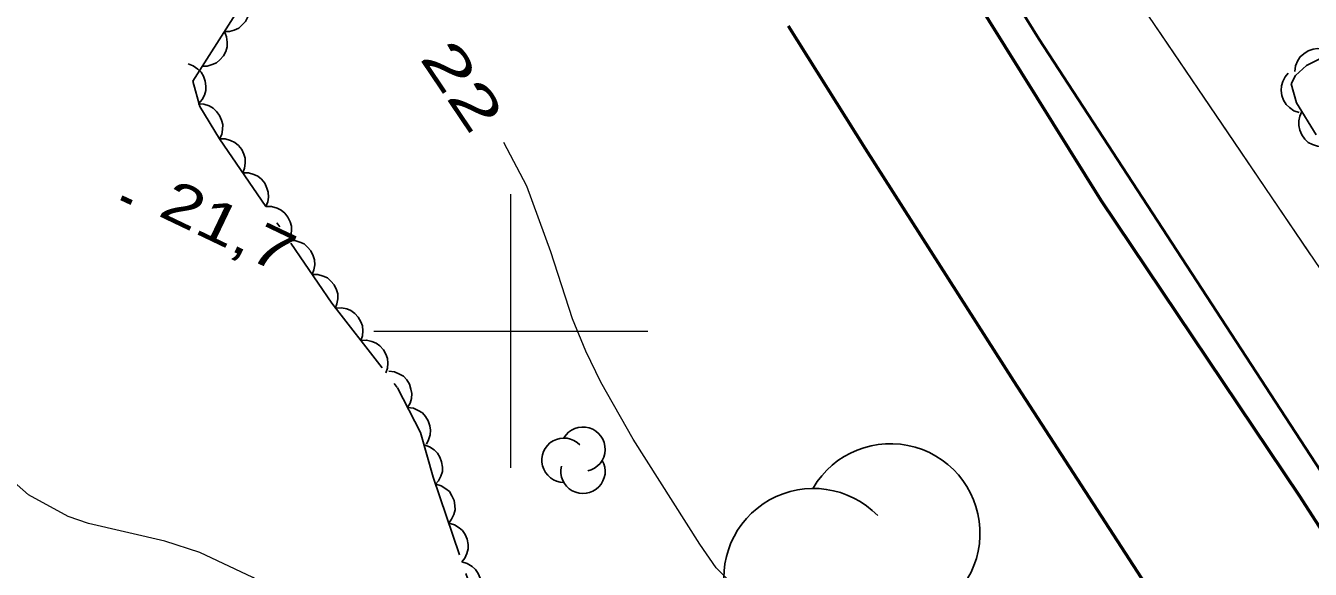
# Model space of a CAD drawing. Extents: x 356765 to 358572, y 5103174 to 5104650.
# Drawn here: x 356982.28 to 357029.21, y 5104091.29 to 5104111.17 of the extents above; entities that cross this region are included whole.
import ezdxf
from ezdxf.enums import TextEntityAlignment as Align

# ---------------------------------------------------------------- set-up
doc = ezdxf.new("R2010")
doc.units = 0
doc.header["$LTSCALE"] = 0.6
doc.linetypes.add('DOT_DASHED', pattern=[7.7, 5, -1.2, 0.3, -1.2])
for name, color, linetype, lineweight in [('2', 7, 'Continuous', 13), ('21', 7, 'Continuous', 53), ('22', 7, 'Continuous', 35), ('3', 7, 'Continuous', 140), ('37', 7, 'Continuous', 13), ('44', 7, 'Continuous', 25), ('61', 7, 'Continuous', 13)]:
    doc.layers.add(name, color=color, linetype=linetype, lineweight=lineweight)

msp = doc.modelspace()

# ---------------------------------------------------------------- linework, layer by layer
at = {"layer": '2'}
for points in [[(357016.33, 5104082.48), (357013.8, 5104085.72), (357011.58, 5104087.69), (357009, 5104089.84), (357007.5, 5104091.34), (357006.9, 5104092.21), (357004.47, 5104096.05), (357003.29, 5104098.13), (357002.74, 5104099.26), (357002.26, 5104100.45), (357001.46, 5104102.9), (357000.59, 5104105.3), (356999.74, 5104106.9)], [(357001.48, 5104075.97), (357001, 5104076.68), (357000.67, 5104076.98), (356999.58, 5104077.59), (356999.19, 5104077.92), (356998.84, 5104078.38), (356997.88, 5104080.46), (356995.69, 5104084.57), (356995.18, 5104085.38), (356993.99, 5104086.78), (356993.46, 5104087.49), (356992.16, 5104089.55), (356991.7, 5104090.13), (356991.18, 5104090.61), (356990.58, 5104090.99), (356988.64, 5104091.91), (356987.36, 5104092.32), (356984.58, 5104092.97), (356983.83, 5104093.22), (356982.38, 5104094.01), (356978.51, 5104097.42)]]:
    msp.add_lwpolyline(points, dxfattribs=at)
at = {"layer": '21'}
for points in [[(357013.37, 5104117.93), (357021.55, 5104104.79), (357028.8, 5104093.99), (357032.6, 5104088.09), (357037.03, 5104081.8), (357042.63, 5104074.18), (357049.74, 5104064.55), (357059.41, 5104052.15)], [(357010.13, 5104111.16), (357012.95, 5104106.67), (357018.36, 5104098.18), (357024.48, 5104088.75), (357031.64, 5104078.01), (357037.13, 5104070.8), (357043.23, 5104062.36), (357049.22, 5104054.8), (357051.56, 5104051.78)]]:
    msp.add_lwpolyline(points, dxfattribs=at)
at = {"layer": '22'}
msp.add_lwpolyline([(357221.36, 5103864.57), (357203.17, 5103886.01), (357184.34, 5103907.9), (357170.96, 5103923.59), (357161.12, 5103935.05), (357158.11, 5103938.34), (357149.98, 5103947.63), (357129.46, 5103972.34), (357111.79, 5103992.65), (357092.35, 5104015.36), (357072.16, 5104038.84), (357054.59, 5104060.46), (357032.27, 5104090.76), (357019.29, 5104110.68), (357013.99, 5104119.24)], dxfattribs=at)
at = {"layer": '3'}
msp.add_line((356985.78, 5104104.87), (356986.14, 5104104.7), dxfattribs=at)
at = {"layer": '37'}
for p, q in [((357019.67, 5104116.88), (357036.27, 5104092.36)), ((357023.59, 5104111.08), (357026.4, 5104106.94)), ((357026.4, 5104106.94), (357029.2, 5104102.8))]:
    msp.add_line(p, q, dxfattribs=at)
at = {"layer": '44'}
for points in [[(356990.35, 5104112.21), (356990.43, 5104112.02), (356990.45, 5104111.82), (356990.45, 5104111.65), (356990.4, 5104111.49), (356990.31, 5104111.32), (356990.18, 5104111.18), (356990.06, 5104111.07), (356989.9, 5104111), (356989.72, 5104110.95), (356989.54, 5104110.95)], [(356989.54, 5104110.95), (356989.62, 5104110.76), (356989.64, 5104110.56), (356989.64, 5104110.39), (356989.59, 5104110.22), (356989.5, 5104110.06), (356989.37, 5104109.92), (356989.25, 5104109.81), (356989.09, 5104109.74), (356988.91, 5104109.69), (356988.73, 5104109.69)], [(357028.64, 5104109.49), (357028.67, 5104109.7), (357028.75, 5104109.89), (357028.84, 5104110.03), (357028.97, 5104110.14), (357029.13, 5104110.24), (357029.31, 5104110.3), (357029.47, 5104110.33), (357029.64, 5104110.31), (357029.82, 5104110.26), (357029.98, 5104110.17)], [(356988.21, 5104109.77), (356988.4, 5104109.7), (356988.57, 5104109.58), (356988.69, 5104109.47), (356988.78, 5104109.32), (356988.84, 5104109.14), (356988.86, 5104108.95), (356988.86, 5104108.79), (356988.81, 5104108.62), (356988.73, 5104108.46), (356988.61, 5104108.32)], [(357028.8, 5104107.99), (357028.6, 5104108.05), (357028.44, 5104108.17), (357028.32, 5104108.28), (357028.23, 5104108.44), (357028.16, 5104108.61), (357028.14, 5104108.8), (357028.15, 5104108.96), (357028.2, 5104109.13), (357028.29, 5104109.29), (357028.4, 5104109.43)], [(356988.58, 5104108.31), (356988.79, 5104108.3), (356988.98, 5104108.23), (356989.13, 5104108.15), (356989.25, 5104108.03), (356989.36, 5104107.88), (356989.43, 5104107.71), (356989.48, 5104107.55), (356989.47, 5104107.37), (356989.44, 5104107.19), (356989.36, 5104107.03)], [(357029.68, 5104106.75), (357029.47, 5104106.76), (357029.28, 5104106.82), (357029.13, 5104106.9), (357029, 5104107.02), (357028.89, 5104107.17), (357028.82, 5104107.35), (357028.78, 5104107.51), (357028.79, 5104107.68), (357028.82, 5104107.86), (357028.9, 5104108.03)], [(356989.36, 5104107.03), (356989.57, 5104107.03), (356989.76, 5104106.97), (356989.92, 5104106.9), (356990.05, 5104106.79), (356990.17, 5104106.64), (356990.25, 5104106.47), (356990.3, 5104106.32), (356990.3, 5104106.14), (356990.27, 5104105.96), (356990.21, 5104105.79)], [(356990.21, 5104105.79), (356990.42, 5104105.79), (356990.61, 5104105.73), (356990.76, 5104105.66), (356990.89, 5104105.55), (356991.01, 5104105.41), (356991.09, 5104105.23), (356991.14, 5104105.08), (356991.15, 5104104.9), (356991.12, 5104104.72), (356991.05, 5104104.55)], [(356991.05, 5104104.55), (356991.26, 5104104.55), (356991.46, 5104104.49), (356991.61, 5104104.42), (356991.74, 5104104.31), (356991.86, 5104104.17), (356991.94, 5104103.99), (356991.99, 5104103.84), (356991.99, 5104103.66), (356991.96, 5104103.48), (356991.9, 5104103.31)], [(356991.9, 5104103.31), (356992.11, 5104103.31), (356992.3, 5104103.25), (356992.45, 5104103.19), (356992.58, 5104103.07), (356992.7, 5104102.93), (356992.78, 5104102.75), (356992.83, 5104102.6), (356992.84, 5104102.42), (356992.81, 5104102.24), (356992.74, 5104102.07)], [(356992.74, 5104102.07), (356992.95, 5104102.07), (356993.15, 5104102.01), (356993.3, 5104101.95), (356993.43, 5104101.83), (356993.55, 5104101.69), (356993.63, 5104101.51), (356993.68, 5104101.36), (356993.68, 5104101.18), (356993.65, 5104101), (356993.59, 5104100.83)], [(356993.6, 5104100.84), (356993.81, 5104100.85), (356994.01, 5104100.81), (356994.16, 5104100.75), (356994.3, 5104100.64), (356994.43, 5104100.51), (356994.52, 5104100.34), (356994.58, 5104100.19), (356994.59, 5104100.01), (356994.58, 5104099.83), (356994.52, 5104099.66)], [(356994.52, 5104099.66), (356994.73, 5104099.67), (356994.93, 5104099.62), (356995.08, 5104099.56), (356995.22, 5104099.46), (356995.35, 5104099.32), (356995.44, 5104099.15), (356995.5, 5104099), (356995.51, 5104098.83), (356995.5, 5104098.64), (356995.44, 5104098.47)], [(356995.55, 5104098.54), (356995.75, 5104098.51), (356995.94, 5104098.43), (356996.08, 5104098.35), (356996.2, 5104098.22), (356996.3, 5104098.06), (356996.35, 5104097.88), (356996.39, 5104097.72), (356996.37, 5104097.54), (356996.32, 5104097.36), (356996.23, 5104097.21)], [(356996.23, 5104097.21), (356996.44, 5104097.18), (356996.62, 5104097.1), (356996.77, 5104097.01), (356996.88, 5104096.88), (356996.98, 5104096.72), (356997.04, 5104096.54), (356997.07, 5104096.38), (356997.05, 5104096.21), (356997, 5104096.03), (356996.92, 5104095.87)], [(356996.83, 5104095.84), (356997.03, 5104095.77), (356997.2, 5104095.66), (356997.32, 5104095.54), (356997.41, 5104095.39), (356997.47, 5104095.22), (356997.5, 5104095.03), (356997.5, 5104094.87), (356997.44, 5104094.7), (356997.36, 5104094.53), (356997.25, 5104094.4)], [(356997.26, 5104094.4), (356997.46, 5104094.34), (356997.63, 5104094.23), (356997.76, 5104094.13), (356997.85, 5104093.98), (356997.93, 5104093.81), (356997.96, 5104093.62), (356997.97, 5104093.46), (356997.92, 5104093.29), (356997.84, 5104093.12), (356997.74, 5104092.98)], [(356997.74, 5104092.98), (356997.94, 5104092.92), (356998.11, 5104092.81), (356998.23, 5104092.71), (356998.33, 5104092.56), (356998.41, 5104092.39), (356998.44, 5104092.2), (356998.44, 5104092.04), (356998.4, 5104091.87), (356998.32, 5104091.7), (356998.21, 5104091.56)], [(356998.21, 5104091.56), (356998.41, 5104091.5), (356998.59, 5104091.39), (356998.71, 5104091.28), (356998.81, 5104091.14), (356998.88, 5104090.97), (356998.91, 5104090.78), (356998.92, 5104090.62), (356998.88, 5104090.45), (356998.8, 5104090.28), (356998.69, 5104090.13)]]:
    msp.add_lwpolyline(points, dxfattribs=at)
at = {"layer": '44', "linetype": 'DOT_DASHED'}
for points in [[(356989.95, 5104111.59), (356988.38, 5104109.14), (356988.64, 5104108.21), (356989.36, 5104107.03), (356993.46, 5104101.02), (356995.86, 5104097.93), (356996.7, 5104096.29), (356997.17, 5104094.66), (356998.79, 5104089.84)], [(357029.42, 5104107.17), (357028.7, 5104108.35), (357028.51, 5104109.04), (357028.67, 5104109.34), (357029.07, 5104109.71)], [(357029.07, 5104109.71), (357029.62, 5104109.99)]]:
    msp.add_lwpolyline(points, dxfattribs=at)
at = {"layer": '44'}
for centre, radius, start, end in [((357001.9416, 5104095.2784), 0.8102, 44.11537, 269.80396), ((357002.6384, 5104095.6835), 0.8102, 282.26917, 149.72626), ((357013.8669, 5104092.6106), 3.2726, 282.26917, 149.72626), ((357002.6384, 5104094.8733), 0.8102, 166.93686, 29.62122), ((357011.0524, 5104090.9743), 3.2726, 44.11537, 269.80396)]:
    msp.add_arc(centre, radius, start, end, dxfattribs=at)
at = {"layer": '61'}
for p, q in [((357000, 5104095), (357000, 5104105)), ((356995, 5104100), (357005, 5104100))]:
    msp.add_line(p, q, dxfattribs=at)

# ---------------------------------------------------------------- texts
at = {"layer": '2', "width": 1.55}
msp.add_text('22', height=1.5, rotation=303.974, dxfattribs=at).set_placement((356997.6076, 5104108.5441), align=Align.CENTER)
at = {"layer": '3', "width": 1.3}
msp.add_text('21,7   ', height=1.5, rotation=334.423, dxfattribs=at).set_placement((356987.07, 5104104.24))

doc.saveas('drawing.dxf')
